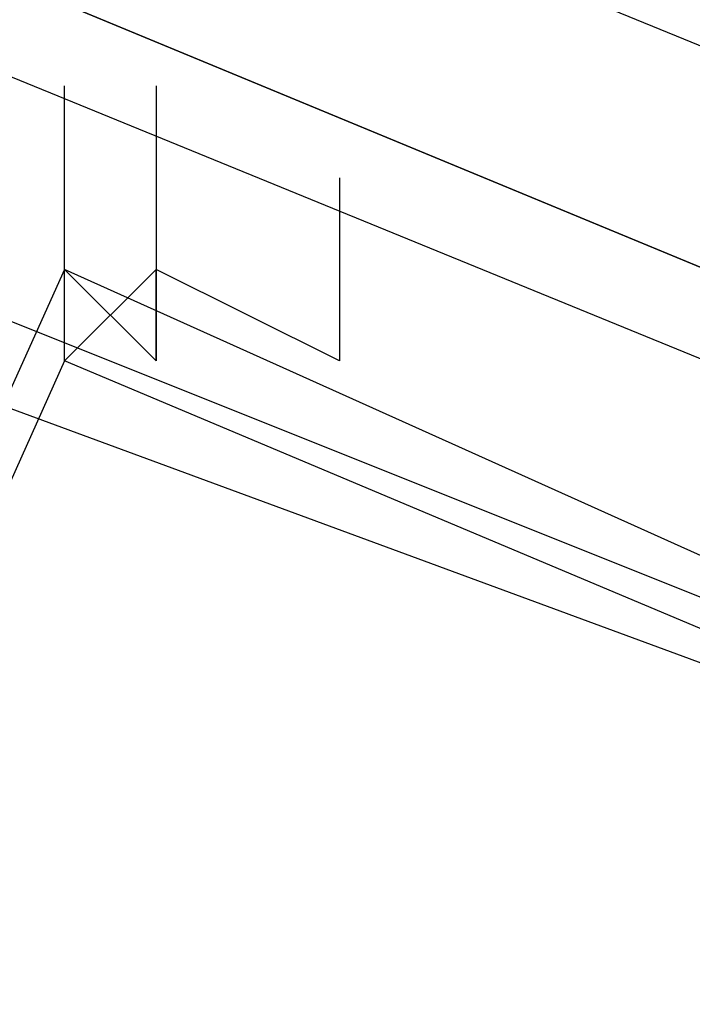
# Model space of a CAD drawing. Header units: feet. Extents: x -79 to 198, y -22 to 181.
# Tile 971 of 982: x 130.5535 to 130.6513, y 145.0841 to 145.2274. Entities that reach past the tile are written whole.
import ezdxf

# ---------------------------------------------------------------- set-up
doc = ezdxf.new("R2010")
doc.units = ezdxf.units.FT
doc.layers.add('A-LINEA', color=7, linetype='CONTINUOUS')

msp = doc.modelspace()

# ---------------------------------------------------------------- linework, layer by layer
at = {"layer": 'A-LINEA'}
for p, q in [((130.56, 145.2178), (130.56, 145.2178)), ((130.56, 145.2178), (130.56, 145.2178)), ((130.56, 145.2044), (130.56, 145.2044)), ((130.56, 145.2044), (130.56, 145.2044)), ((130.5867, 145.2044), (130.5867, 145.2044)), ((130.5867, 145.2044), (130.5867, 145.2044)), ((130.5867, 145.2044), (130.5867, 145.2044)), ((130.5867, 145.2044), (130.5867, 145.2044))]:
    msp.add_line(p, q, dxfattribs=at)
for points in [[(130.6667, 145.2178), (127.0267, 146.7111), (127.0133, 146.7111), (127.0133, 146.6978), (130.6533, 145.1911), (130.6667, 145.1911), (130.6667, 145.2178)], [(130.6667, 145.2178), (127.0267, 146.7111), (127.0133, 146.7111), (127.0133, 146.6978), (130.6533, 145.1911), (130.6667, 145.1911), (130.6667, 145.2178)], [(130.6533, 145.1911), (127.0133, 146.6978), (127, 146.6844), (127, 146.6711), (130.6533, 145.1778), (130.6533, 145.1911)], [(130.6533, 145.1911), (127.0133, 146.6978), (127, 146.6844), (127, 146.6711), (130.6533, 145.1778), (130.6533, 145.1911)], [(130.56, 145.1778), (130.56, 145.1778), (130.56, 145.1911), (130.56, 145.1911), (130.56, 145.1911), (130.56, 145.1911), (130.56, 145.1911), (130.56, 145.1911), (130.56, 145.1911), (130.56, 145.2178), (130.56, 145.2178)], [(130.56, 145.1778), (130.56, 145.1778), (130.56, 145.1911), (130.56, 145.1911), (130.56, 145.1911), (130.56, 145.1911), (130.56, 145.1911), (130.56, 145.1911), (130.56, 145.1911), (130.56, 145.2178), (130.56, 145.2178)], [(130.5733, 145.2178), (130.5733, 145.2178), (130.5733, 145.2044), (130.5733, 145.2044)], [(130.5733, 145.2178), (130.5733, 145.2178), (130.5733, 145.2044), (130.5733, 145.2044)], [(130.5733, 145.2044), (130.5733, 145.2044), (130.5733, 145.2044), (130.5733, 145.2044), (130.5733, 145.1778), (130.5733, 145.1778), (130.56, 145.1911), (130.56, 145.1911)], [(130.5733, 145.2044), (130.5733, 145.2044), (130.5733, 145.2044), (130.5733, 145.2044), (130.5733, 145.1778), (130.5733, 145.1778), (130.56, 145.1911), (130.56, 145.1911)], [(130.6, 145.2044), (130.6, 145.2044), (130.6, 145.2044), (130.6, 145.1778), (130.6, 145.1778), (130.5733, 145.1911), (130.5733, 145.1911), (130.5733, 145.1778), (130.5733, 145.1778), (130.5733, 145.1778), (130.5733, 145.1778)], [(130.6, 145.2044), (130.6, 145.2044), (130.6, 145.2044), (130.6, 145.1778), (130.6, 145.1778), (130.5733, 145.1911), (130.5733, 145.1911), (130.5733, 145.1778), (130.5733, 145.1778), (130.5733, 145.1778), (130.5733, 145.1778)], [(130.5867, 144.5511), (130.3067, 144.6578), (130.5333, 145.1911), (130.8, 145.0844), (130.5867, 144.5511)], [(130.5867, 144.5511), (130.3067, 144.6578), (130.5333, 145.1911), (130.8, 145.0844), (130.5867, 144.5511)], [(130.32, 144.6578), (130.5733, 144.5378), (130.8267, 145.0711), (130.56, 145.1911), (130.32, 144.6578)], [(130.32, 144.6578), (130.5733, 144.5378), (130.8267, 145.0711), (130.56, 145.1911), (130.32, 144.6578)], [(130.5733, 145.1778), (130.5733, 145.1778), (130.5733, 145.1911), (130.5733, 145.1911), (130.56, 145.1778)], [(130.5733, 145.1778), (130.5733, 145.1778), (130.5733, 145.1911), (130.5733, 145.1911), (130.56, 145.1778)], [(130.5733, 144.5644), (130.32, 144.6711), (130.5333, 145.1778), (130.7867, 145.0844), (130.5733, 144.5644)], [(130.5733, 144.5644), (130.32, 144.6711), (130.5333, 145.1778), (130.7867, 145.0844), (130.5733, 144.5644)], [(130.3333, 144.6711), (130.5733, 144.5511), (130.8133, 145.0711), (130.56, 145.1778), (130.3333, 144.6711)], [(130.3333, 144.6711), (130.5733, 144.5511), (130.8133, 145.0711), (130.56, 145.1778), (130.3333, 144.6711)]]:
    msp.add_lwpolyline(points, dxfattribs=at)

doc.saveas('drawing.dxf')
